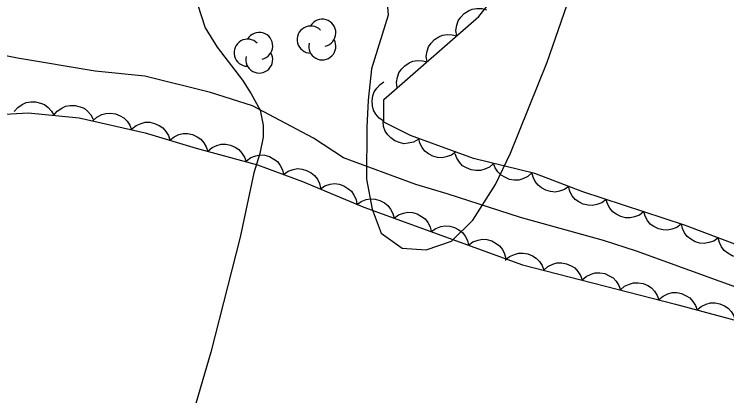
# Model space of a CAD drawing. Extents: x 282461 to 284471, y 5554090 to 5557646.
# Drawn here: x 283989.9 to 284043.9, y 5555355.5 to 5555384.4 of the extents above; entities that cross this region are included whole.
import ezdxf

# ---------------------------------------------------------------- set-up
doc = ezdxf.new("R2010")
doc.units = 0
for name, color, linetype in [('Niveau 1', 7, 'Continuous'), ('Niveau 22', 7, 'Continuous'), ('Niveau 44', 7, 'Continuous')]:
    doc.layers.add(name, color=color, linetype=linetype)

msp = doc.modelspace()

# ---------------------------------------------------------------- linework, layer by layer
at = {"layer": 'Niveau 1'}
for points in [[(284002.35, 5555389.61), (284004.37, 5555383.36), (284005.27, 5555381.89), (284007.19, 5555379.39), (284007.86, 5555378.36), (284008.54, 5555377.11), (284008.76, 5555375.98), (284008.76, 5555375.07), (284008.52, 5555373.83), (284008.06, 5555372.36), (284007.01, 5555367.49), (284004.81, 5555358.78), (284003.18, 5555353.23)], [(284018.24, 5555384.32), (284016.97, 5555380.25), (284016.73, 5555377.87), (284016.61, 5555375.83), (284016.59, 5555371.87), (284017.03, 5555369.6), (284017.7, 5555367.78), (284019.29, 5555366.64), (284021.11, 5555366.52), (284023.04, 5555367.19), (284024.64, 5555368.77), (284026.36, 5555371.48), (284027.51, 5555373.85), (284030.28, 5555380.75), (284032.01, 5555385.73)], [(284018.14, 5555385.57), (284018.24, 5555384.32)]]:
    msp.add_lwpolyline(points, dxfattribs=at)
at = {"layer": 'Niveau 22'}
msp.add_lwpolyline([(284079.39, 5555355.65), (284068.09, 5555357.35), (284057.38, 5555360.41), (284047.44, 5555362.66), (284037.05, 5555366.42), (284034.56, 5555367.22), (284028.26, 5555368.97), (284022.71, 5555370.78), (284020.33, 5555371.47), (284014.84, 5555373.51), (284012.57, 5555374.99), (284007.95, 5555377.45), (284004.78, 5555378.46), (283999.8, 5555379.7), (283996.04, 5555380.06), (283990.15, 5555381.05), (283986.63, 5555381.75), (283973.86, 5555381.41), (283968.39, 5555381.01), (283963.83, 5555381.28), (283959.16, 5555379.72), (283954.59, 5555377.58), (283951.17, 5555376.58), (283947.98, 5555375.8)], dxfattribs=at)
at = {"layer": 'Niveau 44'}
for points in [[(284044.9, 5555366.8), (284040.7, 5555368.4), (284032.99, 5555370.93), (284029.36, 5555372.3), (284024.71, 5555373.46), (284019.94, 5555375.18), (284017.9, 5555376.21), (284017.91, 5555377.91), (284025.1, 5555384.21), (284027.85, 5555387.71)], [(284023.43, 5555382.74), (284023.37, 5555383.16), (284023.44, 5555383.56), (284023.54, 5555383.87), (284023.74, 5555384.16), (284023.99, 5555384.43), (284024.32, 5555384.63), (284024.61, 5555384.77), (284024.96, 5555384.82), (284025.33, 5555384.81), (284025.68, 5555384.72)], [(284021.18, 5555380.77), (284021.12, 5555381.19), (284021.19, 5555381.59), (284021.29, 5555381.9), (284021.49, 5555382.19), (284021.74, 5555382.46), (284022.07, 5555382.66), (284022.36, 5555382.8), (284022.71, 5555382.84), (284023.08, 5555382.83), (284023.43, 5555382.74)], [(284018.93, 5555378.8), (284018.87, 5555379.21), (284018.94, 5555379.61), (284019.04, 5555379.93), (284019.24, 5555380.22), (284019.49, 5555380.48), (284019.82, 5555380.69), (284020.11, 5555380.83), (284020.46, 5555380.87), (284020.83, 5555380.86), (284021.18, 5555380.77)], [(284017.9, 5555376.27), (284017.56, 5555376.51), (284017.3, 5555376.82), (284017.13, 5555377.1), (284017.05, 5555377.44), (284017.02, 5555377.81), (284017.08, 5555378.19), (284017.17, 5555378.5), (284017.37, 5555378.79), (284017.62, 5555379.06), (284017.92, 5555379.26)], [(283989.91, 5555377), (283990.17, 5555377.32), (283990.51, 5555377.55), (283990.81, 5555377.69), (283991.15, 5555377.75), (283991.52, 5555377.75), (283991.9, 5555377.65), (283992.2, 5555377.53), (283992.48, 5555377.31), (283992.72, 5555377.04), (283992.9, 5555376.72)], [(283992.9, 5555376.72), (283993.16, 5555377.04), (283993.5, 5555377.27), (283993.8, 5555377.41), (283994.14, 5555377.47), (283994.51, 5555377.47), (283994.89, 5555377.37), (283995.19, 5555377.25), (283995.46, 5555377.03), (283995.71, 5555376.76), (283995.89, 5555376.44)], [(283986.99, 5555376.69), (283990.97, 5555376.9), (283994.83, 5555376.54), (283999.83, 5555375.39), (284003.69, 5555374.24), (284008.34, 5555372.97), (284011.75, 5555371.71), (284016.4, 5555369.76), (284028.42, 5555365.4), (284040, 5555362.41), (284047.26, 5555360.45)], [(283995.86, 5555376.3), (283996.17, 5555376.59), (283996.54, 5555376.77), (283996.85, 5555376.87), (283997.2, 5555376.88), (283997.57, 5555376.83), (283997.92, 5555376.68), (283998.21, 5555376.53), (283998.45, 5555376.27), (283998.66, 5555375.97), (283998.79, 5555375.63)], [(283998.81, 5555375.69), (283999.13, 5555375.96), (283999.51, 5555376.11), (283999.83, 5555376.2), (284000.18, 5555376.19), (284000.54, 5555376.11), (284000.88, 5555375.94), (284001.16, 5555375.77), (284001.39, 5555375.5), (284001.58, 5555375.18), (284001.69, 5555374.84)], [(284020.52, 5555374.89), (284020.15, 5555374.69), (284019.76, 5555374.6), (284019.43, 5555374.57), (284019.09, 5555374.65), (284018.74, 5555374.78), (284018.44, 5555375.01), (284018.2, 5555375.23), (284018.02, 5555375.53), (284017.89, 5555375.88), (284017.85, 5555376.24)], [(284001.69, 5555374.84), (284002.01, 5555375.1), (284002.38, 5555375.26), (284002.7, 5555375.34), (284003.06, 5555375.33), (284003.42, 5555375.26), (284003.76, 5555375.09), (284004.04, 5555374.91), (284004.27, 5555374.64), (284004.45, 5555374.32), (284004.56, 5555373.98)], [(284004.57, 5555374), (284004.89, 5555374.27), (284005.26, 5555374.44), (284005.58, 5555374.53), (284005.93, 5555374.53), (284006.29, 5555374.46), (284006.64, 5555374.3), (284006.92, 5555374.13), (284007.15, 5555373.86), (284007.35, 5555373.55), (284007.47, 5555373.21)], [(284023.36, 5555373.95), (284023.03, 5555373.7), (284022.64, 5555373.57), (284022.32, 5555373.5), (284021.97, 5555373.53), (284021.61, 5555373.63), (284021.28, 5555373.81), (284021.02, 5555374), (284020.81, 5555374.28), (284020.64, 5555374.61), (284020.55, 5555374.96)], [(284007.49, 5555373.28), (284007.83, 5555373.53), (284008.21, 5555373.66), (284008.54, 5555373.72), (284008.89, 5555373.69), (284009.25, 5555373.59), (284009.58, 5555373.4), (284009.84, 5555373.21), (284010.05, 5555372.92), (284010.22, 5555372.59), (284010.31, 5555372.24)], [(284026.22, 5555373.08), (284025.91, 5555372.8), (284025.55, 5555372.63), (284025.23, 5555372.53), (284024.88, 5555372.53), (284024.52, 5555372.59), (284024.17, 5555372.74), (284023.88, 5555372.9), (284023.65, 5555373.16), (284023.44, 5555373.47), (284023.32, 5555373.81)], [(284029.13, 5555372.36), (284028.82, 5555372.08), (284028.45, 5555371.91), (284028.13, 5555371.81), (284027.78, 5555371.81), (284027.42, 5555371.86), (284027.07, 5555372.02), (284026.79, 5555372.18), (284026.55, 5555372.44), (284026.35, 5555372.75), (284026.22, 5555373.08)], [(284010.31, 5555372.24), (284010.65, 5555372.49), (284011.03, 5555372.62), (284011.36, 5555372.68), (284011.71, 5555372.65), (284012.06, 5555372.55), (284012.4, 5555372.36), (284012.66, 5555372.17), (284012.87, 5555371.88), (284013.04, 5555371.55), (284013.12, 5555371.2)], [(284031.93, 5555371.33), (284031.59, 5555371.09), (284031.21, 5555370.96), (284030.88, 5555370.9), (284030.53, 5555370.94), (284030.18, 5555371.04), (284029.85, 5555371.23), (284029.59, 5555371.42), (284029.38, 5555371.71), (284029.22, 5555372.04), (284029.13, 5555372.39)], [(284013.1, 5555371.14), (284013.45, 5555371.37), (284013.84, 5555371.49), (284014.17, 5555371.54), (284014.52, 5555371.49), (284014.87, 5555371.38), (284015.19, 5555371.17), (284015.45, 5555370.97), (284015.64, 5555370.67), (284015.8, 5555370.34), (284015.87, 5555369.98)], [(284034.76, 5555370.35), (284034.43, 5555370.09), (284034.05, 5555369.95), (284033.73, 5555369.88), (284033.38, 5555369.9), (284033.02, 5555369.98), (284032.68, 5555370.16), (284032.41, 5555370.34), (284032.19, 5555370.61), (284032.01, 5555370.94), (284031.92, 5555371.28)], [(284015.86, 5555369.96), (284016.2, 5555370.2), (284016.58, 5555370.34), (284016.91, 5555370.4), (284017.26, 5555370.37), (284017.61, 5555370.27), (284017.95, 5555370.08), (284018.21, 5555369.89), (284018.42, 5555369.61), (284018.59, 5555369.28), (284018.68, 5555368.93)], [(284037.6, 5555369.42), (284037.27, 5555369.16), (284036.89, 5555369.02), (284036.57, 5555368.94), (284036.22, 5555368.96), (284035.86, 5555369.05), (284035.52, 5555369.22), (284035.25, 5555369.41), (284035.04, 5555369.68), (284034.86, 5555370), (284034.76, 5555370.35)], [(284018.68, 5555368.93), (284019.02, 5555369.18), (284019.4, 5555369.31), (284019.73, 5555369.38), (284020.08, 5555369.35), (284020.44, 5555369.25), (284020.77, 5555369.06), (284021.04, 5555368.87), (284021.25, 5555368.59), (284021.42, 5555368.26), (284021.5, 5555367.91)], [(284040.44, 5555368.48), (284040.11, 5555368.23), (284039.74, 5555368.08), (284039.41, 5555368.01), (284039.06, 5555368.03), (284038.71, 5555368.11), (284038.37, 5555368.29), (284038.1, 5555368.47), (284037.88, 5555368.75), (284037.7, 5555369.07), (284037.6, 5555369.42)], [(284021.5, 5555367.91), (284021.84, 5555368.15), (284022.23, 5555368.29), (284022.55, 5555368.35), (284022.9, 5555368.32), (284023.26, 5555368.23), (284023.59, 5555368.04), (284023.86, 5555367.85), (284024.07, 5555367.56), (284024.24, 5555367.23), (284024.33, 5555366.88)], [(284043.24, 5555367.43), (284042.9, 5555367.19), (284042.52, 5555367.07), (284042.19, 5555367.01), (284041.84, 5555367.04), (284041.49, 5555367.14), (284041.16, 5555367.34), (284040.9, 5555367.53), (284040.69, 5555367.82), (284040.53, 5555368.15), (284040.45, 5555368.5)], [(284024.33, 5555366.88), (284024.66, 5555367.13), (284025.05, 5555367.26), (284025.37, 5555367.33), (284025.72, 5555367.3), (284026.08, 5555367.2), (284026.42, 5555367.01), (284026.68, 5555366.82), (284026.89, 5555366.54), (284027.06, 5555366.21), (284027.15, 5555365.86)], [(284046.04, 5555366.37), (284045.7, 5555366.13), (284045.31, 5555366), (284044.99, 5555365.94), (284044.64, 5555365.98), (284044.29, 5555366.08), (284043.96, 5555366.27), (284043.69, 5555366.47), (284043.49, 5555366.75), (284043.33, 5555367.08), (284043.24, 5555367.43)], [(284027.11, 5555365.74), (284027.42, 5555366.01), (284027.8, 5555366.18), (284028.11, 5555366.28), (284028.46, 5555366.28), (284028.83, 5555366.22), (284029.18, 5555366.06), (284029.46, 5555365.9), (284029.7, 5555365.64), (284029.9, 5555365.33), (284030.02, 5555364.99)], [(284030.02, 5555364.99), (284030.33, 5555365.26), (284030.7, 5555365.43), (284031.02, 5555365.53), (284031.37, 5555365.53), (284031.74, 5555365.47), (284032.09, 5555365.31), (284032.37, 5555365.15), (284032.6, 5555364.89), (284032.81, 5555364.58), (284032.93, 5555364.24)], [(284032.93, 5555364.24), (284033.24, 5555364.51), (284033.61, 5555364.68), (284033.93, 5555364.78), (284034.28, 5555364.78), (284034.64, 5555364.72), (284034.99, 5555364.56), (284035.28, 5555364.4), (284035.51, 5555364.14), (284035.71, 5555363.83), (284035.83, 5555363.49)], [(284035.83, 5555363.49), (284036.15, 5555363.76), (284036.52, 5555363.93), (284036.83, 5555364.03), (284037.19, 5555364.03), (284037.55, 5555363.97), (284037.9, 5555363.81), (284038.18, 5555363.65), (284038.42, 5555363.39), (284038.62, 5555363.07), (284038.74, 5555362.74)], [(284038.74, 5555362.75), (284039.06, 5555363.02), (284039.43, 5555363.19), (284039.75, 5555363.28), (284040.1, 5555363.28), (284040.47, 5555363.21), (284040.82, 5555363.05), (284041.1, 5555362.89), (284041.33, 5555362.62), (284041.53, 5555362.31), (284041.64, 5555361.97)], [(284041.64, 5555361.97), (284041.96, 5555362.24), (284042.33, 5555362.4), (284042.65, 5555362.5), (284043, 5555362.5), (284043.37, 5555362.43), (284043.71, 5555362.27), (284043.99, 5555362.1), (284044.23, 5555361.84), (284044.43, 5555361.52), (284044.54, 5555361.18)]]:
    msp.add_lwpolyline(points, dxfattribs=at)
for centre, start, end in [((284013.246, 5555382.975), 282.2692, 149.7263), ((284012.363, 5555382.462), 44.1154, 269.804), ((284008.465, 5555381.978), 282.2692, 149.7263), ((284007.582, 5555381.465), 44.1154, 269.804), ((284013.246, 5555381.949), 166.9369, 29.6212), ((284008.465, 5555380.951), 166.9369, 29.6212)]:
    msp.add_arc(centre, 1.027, start, end, dxfattribs=at)

doc.saveas('drawing.dxf')
